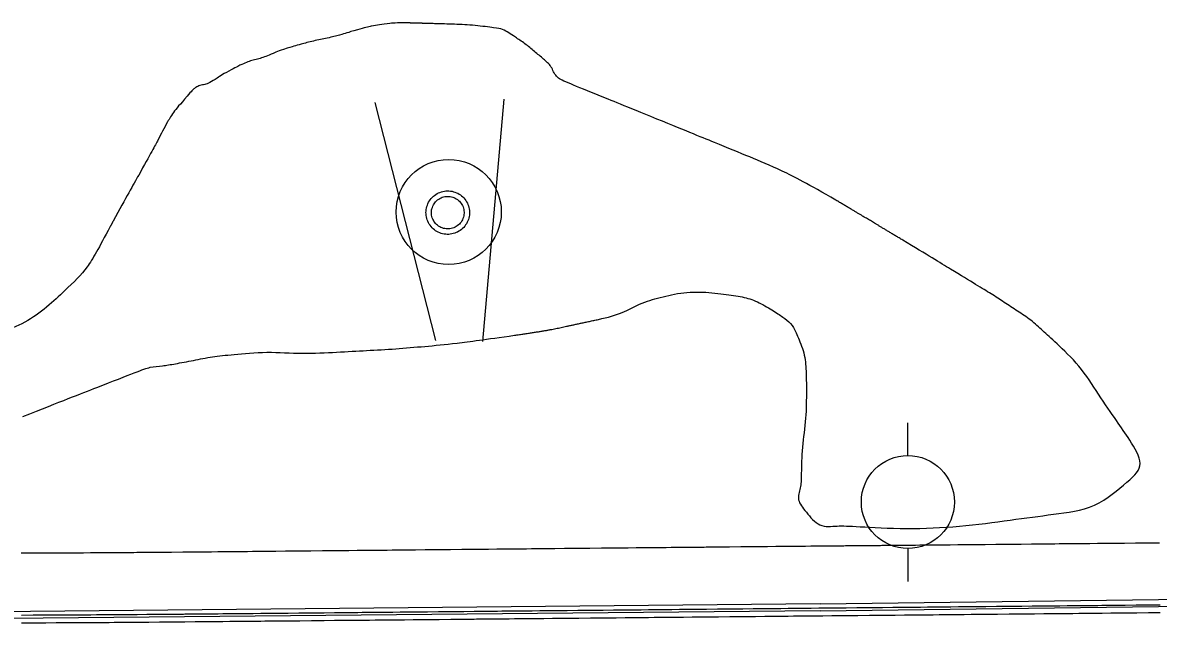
# Model space of a CAD drawing. Extents: x 2145380 to 2157287, y 139568 to 149130.
# Drawn here: x 2148407.7 to 2148505.3, y 143191.9 to 143244.1 of the extents above; entities that cross this region are included whole.
import ezdxf

# ---------------------------------------------------------------- set-up
doc = ezdxf.new("R2010")
doc.units = 0
for name, color, linetype in [('PR_PREVIOUSLY CONSTRUCTED', 7, 'Continuous'), ('TOPO_Concrete', 7, 'Continuous'), ('TOPO_Curb Back', 7, 'Continuous'), ('TOPO_Power Pole', 7, 'Continuous'), ('TOPO_Sign', 7, 'Continuous'), ('TOPO_Tree', 7, 'Continuous')]:
    doc.layers.add(name, color=color, linetype=linetype)

# ---------------------------------------------------------------- blocks, each defined once
blk = doc.blocks.new('POWPOL')
at = {"layer": 'TOPO_Power Pole'}
for p, q in [((0, 10.16), (0, 17.34)), ((0, -10.16), (0, -17.34))]:
    blk.add_line(p, q, dxfattribs=at)
blk.add_circle((0, 0), 10.16, dxfattribs=at)

msp = doc.modelspace()

# ---------------------------------------------------------------- linework, layer by layer
at = {"layer": 'PR_PREVIOUSLY CONSTRUCTED'}
for points in [[(2148407.526, 143198.514), (2148408.519, 143198.519), (2148408.537, 143198.519), (2148409.513, 143198.523), (2148409.621, 143198.524), (2148410.506, 143198.528), (2148410.705, 143198.529), (2148411.338, 143198.532), (2148411.499, 143198.533), (2148411.788, 143198.535), (2148412.493, 143198.539), (2148412.872, 143198.541), (2148413.486, 143198.545), (2148413.956, 143198.548), (2148414.479, 143198.551), (2148415.039, 143198.555), (2148415.473, 143198.557), (2148416.123, 143198.562), (2148416.466, 143198.564), (2148417.207, 143198.57), (2148417.459, 143198.572), (2148418.29, 143198.578), (2148418.453, 143198.579), (2148419.374, 143198.587), (2148419.446, 143198.587), (2148420.439, 143198.596), (2148420.457, 143198.596), (2148421.433, 143198.604), (2148421.541, 143198.605), (2148422.426, 143198.613), (2148422.625, 143198.615), (2148423.088, 143198.619), (2148423.092, 143198.619), (2148423.422, 143198.623), (2148423.712, 143198.625), (2148423.891, 143198.627), (2148423.896, 143198.627), (2148424.421, 143198.632), (2148424.803, 143198.636), (2148425.421, 143198.642), (2148425.894, 143198.646), (2148426.421, 143198.651), (2148426.985, 143198.656), (2148427.421, 143198.661), (2148428.076, 143198.667), (2148428.421, 143198.67), (2148429.167, 143198.677), (2148429.421, 143198.68), (2148430.258, 143198.687), (2148430.421, 143198.689), (2148431.348, 143198.698), (2148431.421, 143198.698), (2148432.421, 143198.708), (2148432.439, 143198.708), (2148433.421, 143198.717), (2148433.53, 143198.718), (2148434.421, 143198.727), (2148434.621, 143198.729), (2148435.421, 143198.736), (2148435.712, 143198.739), (2148436.421, 143198.746), (2148436.803, 143198.749), (2148437.421, 143198.755), (2148437.894, 143198.76), (2148438.421, 143198.765), (2148438.984, 143198.77), (2148439.421, 143198.774), (2148440.075, 143198.781), (2148440.421, 143198.784), (2148441.166, 143198.791), (2148441.421, 143198.793), (2148442.257, 143198.801), (2148442.421, 143198.803), (2148443.348, 143198.812), (2148443.421, 143198.812), (2148444.421, 143198.822), (2148444.439, 143198.822), (2148445.421, 143198.831), (2148445.53, 143198.832), (2148446.42, 143198.841), (2148446.62, 143198.843), (2148447.42, 143198.85), (2148447.711, 143198.853), (2148448.42, 143198.86), (2148448.802, 143198.863), (2148449.42, 143198.869), (2148449.893, 143198.874), (2148450.42, 143198.879), (2148450.984, 143198.884), (2148451.42, 143198.888), (2148452.075, 143198.894), (2148452.42, 143198.898), (2148453.166, 143198.905), (2148453.42, 143198.907), (2148454.256, 143198.915), (2148454.42, 143198.917), (2148455.347, 143198.925), (2148455.42, 143198.926), (2148456.42, 143198.935), (2148456.438, 143198.936), (2148457.42, 143198.945), (2148457.529, 143198.946), (2148458.42, 143198.954), (2148458.62, 143198.956), (2148459.42, 143198.964), (2148459.711, 143198.967), (2148460.42, 143198.973), (2148460.802, 143198.977), (2148461.42, 143198.983), (2148461.893, 143198.987), (2148462.42, 143198.992), (2148462.983, 143198.998), (2148463.42, 143199.002), (2148464.074, 143199.008), (2148464.42, 143199.011), (2148465.165, 143199.018), (2148465.42, 143199.021), (2148466.256, 143199.029), (2148466.42, 143199.03), (2148467.347, 143199.039), (2148467.42, 143199.04), (2148468.419, 143199.049), (2148468.438, 143199.049), (2148469.419, 143199.059), (2148469.529, 143199.06), (2148470.419, 143199.068), (2148470.619, 143199.07), (2148471.419, 143199.078), (2148471.71, 143199.08), (2148472.419, 143199.087), (2148472.801, 143199.091), (2148473.419, 143199.097), (2148473.892, 143199.101), (2148474.419, 143199.106), (2148474.983, 143199.111), (2148475.419, 143199.116), (2148476.074, 143199.122), (2148476.419, 143199.125), (2148477.165, 143199.132), (2148477.419, 143199.135), (2148478.255, 143199.142), (2148478.419, 143199.144), (2148479.346, 143199.153), (2148479.419, 143199.153), (2148480.419, 143199.163), (2148480.437, 143199.163), (2148481.419, 143199.172), (2148481.528, 143199.173), (2148482.419, 143199.182), (2148482.619, 143199.184), (2148483.419, 143199.191), (2148483.71, 143199.194), (2148484.419, 143199.201), (2148484.801, 143199.205), (2148485.419, 143199.21), (2148485.891, 143199.215), (2148486.419, 143199.22), (2148486.982, 143199.225), (2148487.419, 143199.229), (2148488.073, 143199.236), (2148488.419, 143199.239), (2148488.549, 143199.24), (2148489.164, 143199.246), (2148489.419, 143199.248), (2148490.255, 143199.256), (2148490.419, 143199.258), (2148491.346, 143199.267), (2148491.418, 143199.267), (2148492.418, 143199.277), (2148492.437, 143199.277), (2148493.418, 143199.286), (2148493.527, 143199.287), (2148494.418, 143199.296), (2148494.618, 143199.298), (2148495.418, 143199.305), (2148495.709, 143199.308), (2148496.418, 143199.315), (2148496.8, 143199.318), (2148497.418, 143199.324), (2148497.891, 143199.329), (2148498.418, 143199.334), (2148498.982, 143199.339), (2148499.418, 143199.343), (2148500.073, 143199.349), (2148500.418, 143199.353), (2148501.163, 143199.36), (2148501.418, 143199.362), (2148502.254, 143199.37), (2148502.418, 143199.372), (2148503.345, 143199.38), (2148503.418, 143199.381), (2148504.418, 143199.39), (2148504.436, 143199.391), (2148505.418, 143199.4)], [(2148407.547, 143193.175), (2148408.543, 143193.179), (2148408.561, 143193.179), (2148409.538, 143193.183), (2148409.646, 143193.184), (2148410.533, 143193.188), (2148410.732, 143193.189), (2148411.367, 143193.192), (2148411.528, 143193.193), (2148411.818, 143193.195), (2148412.523, 143193.199), (2148412.903, 143193.201), (2148413.519, 143193.205), (2148413.989, 143193.208), (2148414.514, 143193.211), (2148415.075, 143193.215), (2148415.509, 143193.218), (2148416.16, 143193.222), (2148416.504, 143193.225), (2148417.246, 143193.23), (2148417.499, 143193.232), (2148418.332, 143193.238), (2148418.495, 143193.239), (2148419.417, 143193.247), (2148419.49, 143193.247), (2148420.485, 143193.256), (2148420.503, 143193.256), (2148421.48, 143193.264), (2148421.589, 143193.265), (2148422.475, 143193.273), (2148422.674, 143193.275), (2148423.139, 143193.28), (2148423.142, 143193.28), (2148423.472, 143193.283), (2148423.763, 143193.286), (2148423.942, 143193.287), (2148423.947, 143193.287), (2148424.472, 143193.292), (2148424.854, 143193.296), (2148425.472, 143193.302), (2148425.945, 143193.306), (2148426.472, 143193.311), (2148427.036, 143193.317), (2148427.472, 143193.321), (2148428.126, 143193.327), (2148428.472, 143193.33), (2148429.217, 143193.337), (2148429.472, 143193.34), (2148430.308, 143193.348), (2148430.472, 143193.349), (2148431.399, 143193.358), (2148431.472, 143193.359), (2148432.472, 143193.368), (2148432.49, 143193.368), (2148433.472, 143193.378), (2148433.581, 143193.379), (2148434.472, 143193.387), (2148434.672, 143193.389), (2148435.472, 143193.397), (2148435.762, 143193.399), (2148436.472, 143193.406), (2148436.853, 143193.41), (2148437.472, 143193.416), (2148437.944, 143193.42), (2148438.471, 143193.425), (2148439.035, 143193.43), (2148439.471, 143193.435), (2148440.126, 143193.441), (2148440.471, 143193.444), (2148441.217, 143193.451), (2148441.471, 143193.454), (2148442.308, 143193.461), (2148442.471, 143193.463), (2148443.399, 143193.472), (2148443.471, 143193.472), (2148444.471, 143193.482), (2148444.489, 143193.482), (2148445.471, 143193.491), (2148445.58, 143193.492), (2148446.471, 143193.501), (2148446.671, 143193.503), (2148447.471, 143193.51), (2148447.762, 143193.513), (2148448.471, 143193.52), (2148448.853, 143193.523), (2148449.471, 143193.529), (2148449.944, 143193.534), (2148450.471, 143193.539), (2148451.035, 143193.544), (2148451.471, 143193.548), (2148452.125, 143193.555), (2148452.471, 143193.558), (2148453.216, 143193.565), (2148453.471, 143193.567), (2148454.307, 143193.575), (2148454.471, 143193.577), (2148455.398, 143193.586), (2148455.471, 143193.586), (2148456.471, 143193.596), (2148456.489, 143193.596), (2148457.471, 143193.605), (2148457.58, 143193.606), (2148458.471, 143193.615), (2148458.671, 143193.617), (2148459.471, 143193.624), (2148459.761, 143193.627), (2148460.47, 143193.634), (2148460.852, 143193.637), (2148461.47, 143193.643), (2148461.943, 143193.648), (2148462.47, 143193.653), (2148463.034, 143193.658), (2148463.47, 143193.662), (2148464.125, 143193.668), (2148464.47, 143193.672), (2148465.216, 143193.679), (2148465.47, 143193.681), (2148466.307, 143193.689), (2148466.47, 143193.69), (2148467.397, 143193.699), (2148467.47, 143193.7), (2148468.47, 143193.709), (2148468.488, 143193.71), (2148469.47, 143193.719), (2148469.579, 143193.72), (2148470.47, 143193.728), (2148470.67, 143193.73), (2148471.47, 143193.738), (2148471.761, 143193.741), (2148472.47, 143193.747), (2148472.852, 143193.751), (2148473.47, 143193.757), (2148473.943, 143193.761), (2148474.47, 143193.766), (2148475.033, 143193.772), (2148475.47, 143193.776), (2148476.124, 143193.782), (2148476.47, 143193.785), (2148477.215, 143193.792), (2148477.47, 143193.795), (2148478.306, 143193.803), (2148478.47, 143193.804), (2148479.397, 143193.813), (2148479.47, 143193.814), (2148480.47, 143193.823), (2148480.488, 143193.823), (2148481.47, 143193.833), (2148481.579, 143193.834), (2148482.469, 143193.842), (2148482.669, 143193.844), (2148483.469, 143193.852), (2148483.76, 143193.854), (2148484.469, 143193.861), (2148484.851, 143193.865), (2148485.469, 143193.871), (2148485.942, 143193.875), (2148486.469, 143193.88), (2148487.033, 143193.885), (2148487.469, 143193.89), (2148488.124, 143193.896), (2148488.469, 143193.899), (2148488.599, 143193.9), (2148489.215, 143193.906), (2148489.469, 143193.909), (2148490.305, 143193.916), (2148490.469, 143193.918), (2148491.396, 143193.927), (2148491.469, 143193.927), (2148492.469, 143193.937), (2148492.487, 143193.937), (2148493.469, 143193.946), (2148493.578, 143193.947), (2148494.469, 143193.956), (2148494.669, 143193.958), (2148495.469, 143193.965), (2148495.76, 143193.968), (2148496.469, 143193.975), (2148496.851, 143193.979), (2148497.469, 143193.984), (2148497.942, 143193.989), (2148498.469, 143193.994), (2148499.032, 143193.999), (2148499.469, 143194.003), (2148500.123, 143194.01), (2148500.469, 143194.013), (2148501.214, 143194.02), (2148501.469, 143194.022), (2148502.305, 143194.03), (2148502.469, 143194.032), (2148503.396, 143194.041), (2148503.469, 143194.041), (2148504.468, 143194.051), (2148504.487, 143194.051), (2148505.468, 143194.06)], [(2148407.55, 143192.507), (2148408.545, 143192.511), (2148408.564, 143192.511), (2148409.541, 143192.516), (2148409.649, 143192.516), (2148410.536, 143192.52), (2148410.735, 143192.521), (2148411.37, 143192.525), (2148411.532, 143192.526), (2148411.821, 143192.527), (2148412.527, 143192.531), (2148412.907, 143192.533), (2148413.523, 143192.537), (2148413.993, 143192.54), (2148414.518, 143192.543), (2148415.079, 143192.547), (2148415.514, 143192.55), (2148416.165, 143192.554), (2148416.509, 143192.557), (2148417.251, 143192.562), (2148417.504, 143192.564), (2148418.337, 143192.571), (2148418.5, 143192.572), (2148419.423, 143192.579), (2148419.495, 143192.58), (2148420.491, 143192.588), (2148420.509, 143192.588), (2148421.486, 143192.597), (2148421.595, 143192.598), (2148422.482, 143192.606), (2148422.681, 143192.608), (2148423.145, 143192.612), (2148423.148, 143192.612), (2148423.478, 143192.615), (2148423.769, 143192.618), (2148423.948, 143192.62), (2148423.953, 143192.62), (2148424.478, 143192.625), (2148424.86, 143192.628), (2148425.478, 143192.634), (2148425.951, 143192.639), (2148426.478, 143192.644), (2148427.042, 143192.649), (2148427.478, 143192.653), (2148428.133, 143192.659), (2148428.478, 143192.663), (2148429.224, 143192.67), (2148429.478, 143192.672), (2148430.315, 143192.68), (2148430.478, 143192.682), (2148431.405, 143192.69), (2148431.478, 143192.691), (2148432.478, 143192.701), (2148432.496, 143192.701), (2148433.478, 143192.71), (2148433.587, 143192.711), (2148434.478, 143192.72), (2148434.678, 143192.721), (2148435.478, 143192.729), (2148435.769, 143192.732), (2148436.478, 143192.738), (2148436.86, 143192.742), (2148437.478, 143192.748), (2148437.951, 143192.752), (2148438.478, 143192.757), (2148439.041, 143192.763), (2148439.478, 143192.767), (2148440.132, 143192.773), (2148440.478, 143192.776), (2148441.223, 143192.783), (2148441.478, 143192.786), (2148442.314, 143192.794), (2148442.478, 143192.795), (2148443.405, 143192.804), (2148443.478, 143192.805), (2148444.478, 143192.814), (2148444.496, 143192.814), (2148445.477, 143192.824), (2148445.587, 143192.825), (2148446.477, 143192.833), (2148446.677, 143192.835), (2148447.477, 143192.843), (2148447.768, 143192.846), (2148448.477, 143192.852), (2148448.859, 143192.856), (2148449.477, 143192.862), (2148449.95, 143192.866), (2148450.477, 143192.871), (2148451.041, 143192.877), (2148451.477, 143192.881), (2148452.132, 143192.887), (2148452.477, 143192.89), (2148453.223, 143192.897), (2148453.477, 143192.9), (2148454.313, 143192.908), (2148454.477, 143192.909), (2148455.404, 143192.918), (2148455.477, 143192.919), (2148456.477, 143192.928), (2148456.495, 143192.928), (2148457.477, 143192.938), (2148457.586, 143192.939), (2148458.477, 143192.947), (2148458.677, 143192.949), (2148459.477, 143192.957), (2148459.768, 143192.959), (2148460.477, 143192.966), (2148460.859, 143192.97), (2148461.477, 143192.975), (2148461.949, 143192.98), (2148462.477, 143192.985), (2148463.04, 143192.99), (2148463.477, 143192.994), (2148464.131, 143193.001), (2148464.477, 143193.004), (2148465.222, 143193.011), (2148465.477, 143193.013), (2148466.313, 143193.021), (2148466.477, 143193.023), (2148467.404, 143193.032), (2148467.476, 143193.032), (2148468.476, 143193.042), (2148468.495, 143193.042), (2148469.476, 143193.051), (2148469.585, 143193.052), (2148470.476, 143193.061), (2148470.676, 143193.063), (2148471.476, 143193.07), (2148471.767, 143193.073), (2148472.476, 143193.08), (2148472.858, 143193.083), (2148473.476, 143193.089), (2148473.949, 143193.094), (2148474.476, 143193.099), (2148475.04, 143193.104), (2148475.476, 143193.108), (2148476.131, 143193.114), (2148476.476, 143193.118), (2148477.222, 143193.125), (2148477.476, 143193.127), (2148478.312, 143193.135), (2148478.476, 143193.137), (2148479.403, 143193.145), (2148479.476, 143193.146), (2148480.476, 143193.156), (2148480.494, 143193.156), (2148481.476, 143193.165), (2148481.585, 143193.166), (2148482.476, 143193.175), (2148482.676, 143193.176), (2148483.476, 143193.184), (2148483.767, 143193.187), (2148484.476, 143193.193), (2148484.858, 143193.197), (2148485.476, 143193.203), (2148485.948, 143193.207), (2148486.476, 143193.212), (2148487.039, 143193.218), (2148487.476, 143193.222), (2148488.13, 143193.228), (2148488.476, 143193.231), (2148488.606, 143193.233), (2148489.221, 143193.238), (2148489.475, 143193.241), (2148490.312, 143193.249), (2148490.475, 143193.25), (2148491.403, 143193.259), (2148491.475, 143193.26), (2148492.475, 143193.269), (2148492.494, 143193.27), (2148493.475, 143193.279), (2148493.584, 143193.28), (2148494.475, 143193.288), (2148494.675, 143193.29), (2148495.475, 143193.298), (2148495.766, 143193.301), (2148496.475, 143193.307), (2148496.857, 143193.311), (2148497.475, 143193.317), (2148497.948, 143193.321), (2148498.475, 143193.326), (2148499.039, 143193.332), (2148499.475, 143193.336), (2148500.13, 143193.342), (2148500.475, 143193.345), (2148501.22, 143193.352), (2148501.475, 143193.355), (2148502.311, 143193.363), (2148502.475, 143193.364), (2148503.402, 143193.373), (2148503.475, 143193.374), (2148504.475, 143193.383), (2148504.493, 143193.383), (2148505.475, 143193.393)]]:
    msp.add_lwpolyline(points, dxfattribs=at)
at = {"layer": 'TOPO_Concrete'}
msp.add_circle((2148444.288, 143227.851), 4.522, dxfattribs=at)
at = {"layer": 'TOPO_Curb Back'}
for points in [[(2148476.227, 143194.138), (2148509.807, 143194.569), (2148540.352, 143194.735), (2148565.555, 143194.94), (2148588.4, 143194.951), (2148618.937, 143195.341), (2148638.671, 143195.432)], [(2148476.228, 143194.142), (2148369.904, 143193.12), (2148322.897, 143192.548), (2148316.723, 143192.676)], [(2148476.235, 143193.538), (2148509.812, 143193.969), (2148540.356, 143194.135), (2148565.557, 143194.34), (2148588.404, 143194.351), (2148618.943, 143194.741), (2148638.75, 143194.832)], [(2148476.233, 143193.542), (2148369.911, 143192.52), (2148322.895, 143191.948), (2148316.715, 143192.076)]]:
    msp.add_lwpolyline(points, dxfattribs=at)
at = {"layer": 'TOPO_Power Pole'}
for points in [[(2148442.332, 143227.797), (2148442.338, 143227.928), (2148442.353, 143228.059), (2148442.375, 143228.184), (2148442.413, 143228.315), (2148442.45, 143228.44), (2148442.5, 143228.565), (2148442.56, 143228.684), (2148442.625, 143228.8), (2148442.707, 143228.909), (2148442.785, 143229.013), (2148442.872, 143229.109), (2148442.969, 143229.203), (2148443.072, 143229.284), (2148443.182, 143229.365), (2148443.297, 143229.431), (2148443.416, 143229.488), (2148443.532, 143229.54), (2148443.657, 143229.584), (2148443.788, 143229.622), (2148443.922, 143229.643), (2148444.053, 143229.665), (2148444.185, 143229.665), (2148444.31, 143229.665), (2148444.441, 143229.65), (2148444.572, 143229.634), (2148444.697, 143229.6), (2148444.828, 143229.563), (2148444.947, 143229.509), (2148445.072, 143229.459), (2148445.188, 143229.393), (2148445.297, 143229.322), (2148445.4, 143229.24), (2148445.497, 143229.153), (2148445.591, 143229.056), (2148445.678, 143228.953), (2148445.753, 143228.843), (2148445.825, 143228.734), (2148445.891, 143228.618), (2148445.941, 143228.493), (2148445.988, 143228.368), (2148446.022, 143228.243), (2148446.053, 143228.113), (2148446.066, 143227.981), (2148446.075, 143227.847), (2148446.075, 143227.725), (2148446.066, 143227.59), (2148446.044, 143227.459), (2148446.016, 143227.328), (2148445.978, 143227.203), (2148445.935, 143227.078), (2148445.875, 143226.963), (2148445.819, 143226.843), (2148445.744, 143226.734), (2148445.663, 143226.625), (2148445.575, 143226.522), (2148445.482, 143226.428), (2148445.385, 143226.347), (2148445.275, 143226.265), (2148445.166, 143226.193), (2148445.05, 143226.128), (2148444.932, 143226.075), (2148444.807, 143226.025), (2148444.675, 143225.988), (2148444.55, 143225.959), (2148444.419, 143225.938), (2148444.288, 143225.928), (2148444.163, 143225.928), (2148444.032, 143225.938), (2148443.9, 143225.95), (2148443.766, 143225.981), (2148443.644, 143226.015), (2148443.519, 143226.063), (2148443.394, 143226.113), (2148443.275, 143226.178), (2148443.166, 143226.243), (2148443.057, 143226.325), (2148442.953, 143226.406), (2148442.86, 143226.5), (2148442.772, 143226.597), (2148442.691, 143226.706), (2148442.616, 143226.815), (2148442.55, 143226.925), (2148442.494, 143227.05), (2148442.441, 143227.175), (2148442.403, 143227.3), (2148442.375, 143227.422), (2148442.353, 143227.556), (2148442.338, 143227.688), (2148442.332, 143227.797)], [(2148442.8, 143227.797), (2148442.807, 143227.906), (2148442.822, 143228.025), (2148442.844, 143228.134), (2148442.882, 143228.243), (2148442.919, 143228.353), (2148442.969, 143228.456), (2148443.028, 143228.55), (2148443.094, 143228.647), (2148443.166, 143228.734), (2148443.247, 143228.815), (2148443.335, 143228.897), (2148443.432, 143228.963), (2148443.525, 143229.018), (2148443.628, 143229.072), (2148443.732, 143229.115), (2148443.841, 143229.153), (2148443.957, 143229.175), (2148444.066, 143229.197), (2148444.185, 143229.197), (2148444.294, 143229.197), (2148444.403, 143229.188), (2148444.522, 143229.165), (2148444.632, 143229.131), (2148444.735, 143229.093), (2148444.844, 143229.05), (2148444.938, 143228.99), (2148445.035, 143228.925), (2148445.128, 143228.853), (2148445.21, 143228.778), (2148445.285, 143228.69), (2148445.357, 143228.593), (2148445.416, 143228.5), (2148445.472, 143228.397), (2148445.519, 143228.293), (2148445.553, 143228.184), (2148445.585, 143228.075), (2148445.597, 143227.959), (2148445.607, 143227.847), (2148445.607, 143227.738), (2148445.597, 143227.628), (2148445.575, 143227.513), (2148445.553, 143227.4), (2148445.51, 143227.29), (2148445.466, 143227.188), (2148445.416, 143227.088), (2148445.35, 143226.99), (2148445.285, 143226.897), (2148445.203, 143226.815), (2148445.122, 143226.734), (2148445.028, 143226.663), (2148444.932, 143226.603), (2148444.838, 143226.543), (2148444.725, 143226.493), (2148444.625, 143226.456), (2148444.507, 143226.428), (2148444.397, 143226.406), (2148444.278, 143226.397), (2148444.178, 143226.397), (2148444.06, 143226.406), (2148443.95, 143226.418), (2148443.832, 143226.44), (2148443.722, 143226.478), (2148443.622, 143226.522), (2148443.519, 143226.575), (2148443.422, 143226.64), (2148443.328, 143226.706), (2148443.241, 143226.778), (2148443.16, 143226.865), (2148443.085, 143226.953), (2148443.019, 143227.05), (2148442.969, 143227.143), (2148442.919, 143227.247), (2148442.872, 143227.356), (2148442.844, 143227.468), (2148442.822, 143227.578), (2148442.807, 143227.693), (2148442.8, 143227.797)]]:
    msp.add_lwpolyline(points, dxfattribs=at)
at = {"layer": 'TOPO_Sign'}
for points in [[(2148443.183, 143216.796), (2148437.951, 143237.27)], [(2148449.021, 143237.55), (2148447.183, 143216.704)]]:
    msp.add_lwpolyline(points, dxfattribs=at)
at = {"layer": 'TOPO_Tree'}
for points, degree in [([(2148440.883, 143244.115), (2148440.023, 143244.138), (2148439.166, 143244.078), (2148438.309, 143243.952), (2148437.67, 143243.857), (2148437.052, 143243.697), (2148436.43, 143243.536)], 3), ([(2148442.516, 143244.07), (2148441.972, 143244.085), (2148441.427, 143244.1), (2148440.883, 143244.115)], 2), ([(2148461.675, 143236.063), (2148459.211, 143237.063), (2148456.745, 143238.054), (2148454.288, 143239.077), (2148453.475, 143239.416), (2148453.14, 143240.422), (2148452.468, 143240.989), (2148451.66, 143241.672), (2148450.862, 143242.337), (2148449.956, 143242.93), (2148449.449, 143243.262), (2148448.933, 143243.596), (2148448.343, 143243.676), (2148446.559, 143243.919), (2148444.773, 143244.008), (2148442.983, 143244.057), (2148442.827, 143244.061), (2148442.672, 143244.066), (2148442.516, 143244.07)], 3), ([(2148436.43, 143243.536), (2148435.955, 143243.404), (2148435.492, 143243.235), (2148435.017, 143243.108), (2148433.851, 143242.797), (2148432.66, 143242.58), (2148431.494, 143242.262), (2148431.019, 143242.132), (2148430.547, 143241.994), (2148430.079, 143241.842)], 3), ([(2148430.079, 143241.842), (2148429.518, 143241.651), (2148428.983, 143241.388), (2148428.426, 143241.187), (2148427.964, 143241.02), (2148427.475, 143240.933), (2148427.013, 143240.759), (2148426.524, 143240.574), (2148426.059, 143240.336), (2148425.594, 143240.097)], 3), ([(2148425.594, 143240.097), (2148424.942, 143239.759), (2148424.338, 143239.331), (2148423.695, 143238.982), (2148423.329, 143238.783), (2148422.874, 143238.779), (2148422.516, 143238.547), (2148422.328, 143238.426), (2148422.183, 143238.261), (2148422.036, 143238.094)], 3), ([(2148422.036, 143238.094), (2148421.342, 143237.278), (2148420.613, 143236.505), (2148420.099, 143235.578), (2148419.677, 143234.816), (2148419.289, 143234.038), (2148418.868, 143233.277), (2148417.723, 143231.207), (2148416.577, 143229.136), (2148415.431, 143227.066)], 3), ([(2148477.593, 143228.864), (2148475.22, 143230.256), (2148472.764, 143231.518), (2148470.221, 143232.565), (2148467.374, 143233.737), (2148464.526, 143234.904), (2148461.675, 143236.063)], 3), ([(2148483.334, 143225.433), (2148481.424, 143226.583), (2148479.513, 143227.728), (2148477.593, 143228.864)], 2), ([(2148415.184, 143226.606), (2148414.177, 143224.72), (2148413.231, 143222.946), (2148411.536, 143221.336), (2148408.007, 143217.985), (2148403.471, 143216.953), (2148399.028, 143216.692), (2148393.819, 143216.386), (2148388.574, 143216.221), (2148383.388, 143216.741), (2148382.379, 143216.842), (2148381.369, 143216.946), (2148380.361, 143217.054)], 3), ([(2148415.431, 143227.066), (2148415.347, 143226.914), (2148415.264, 143226.76), (2148415.184, 143226.606)], 2), ([(2148457.465, 143218.675), (2148459.101, 143219.036), (2148460.569, 143219.976), (2148462.183, 143220.414), (2148464.211, 143220.965), (2148466.419, 143220.993), (2148468.496, 143220.708), (2148469.879, 143220.518), (2148471.153, 143220.016), (2148472.424, 143219.199), (2148473.222, 143218.686), (2148473.871, 143218.141), (2148474.24, 143217.281), (2148474.904, 143215.731), (2148475.044, 143214.173), (2148475.045, 143212.589), (2148475.047, 143210.103), (2148474.655, 143207.616), (2148474.607, 143205.129), (2148474.587, 143204.108), (2148474.175, 143203.086), (2148474.99, 143202.083), (2148476.149, 143200.659), (2148477.71, 143200.881), (2148479.159, 143200.801), (2148483.667, 143200.553), (2148488.207, 143200.745), (2148492.718, 143201.364), (2148496.278, 143201.851), (2148499.942, 143202.275), (2148502.854, 143204.822), (2148504.224, 143206.02), (2148502.775, 143208.371), (2148501.821, 143209.753), (2148500.158, 143212.163), (2148498.591, 143214.651), (2148496.409, 143216.675), (2148495.377, 143217.633), (2148494.371, 143218.569), (2148493.21, 143219.328), (2148492.068, 143220.074), (2148490.93, 143220.816), (2148489.767, 143221.524), (2148487.624, 143222.829), (2148485.48, 143224.132), (2148483.334, 143225.433)], 3), ([(2148449.953, 143217.247), (2148452.48, 143217.602), (2148454.975, 143218.139), (2148457.465, 143218.675)], 2), ([(2148407.653, 143210.263), (2148410.983, 143211.563), (2148414.314, 143212.863), (2148417.644, 143214.164), (2148418.611, 143214.541), (2148419.673, 143214.596), (2148420.696, 143214.78), (2148422.336, 143215.075), (2148423.964, 143215.42), (2148425.622, 143215.579), (2148428.652, 143215.87), (2148431.702, 143215.633), (2148434.735, 143215.798), (2148437.232, 143215.933), (2148439.728, 143216.07), (2148442.221, 143216.292), (2148444.81, 143216.521), (2148447.379, 143216.884), (2148449.953, 143217.247)], 3)]:
    msp.add_open_spline(points, degree=degree, dxfattribs=at)

# ---------------------------------------------------------------- block references
at = {"layer": 'TOPO_Power Pole', "xscale": 0.39370000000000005, "yscale": 0.3937000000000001}
msp.add_blockref('POWPOL', (2148483.774, 143202.898), dxfattribs=at)

doc.saveas('drawing.dxf')
